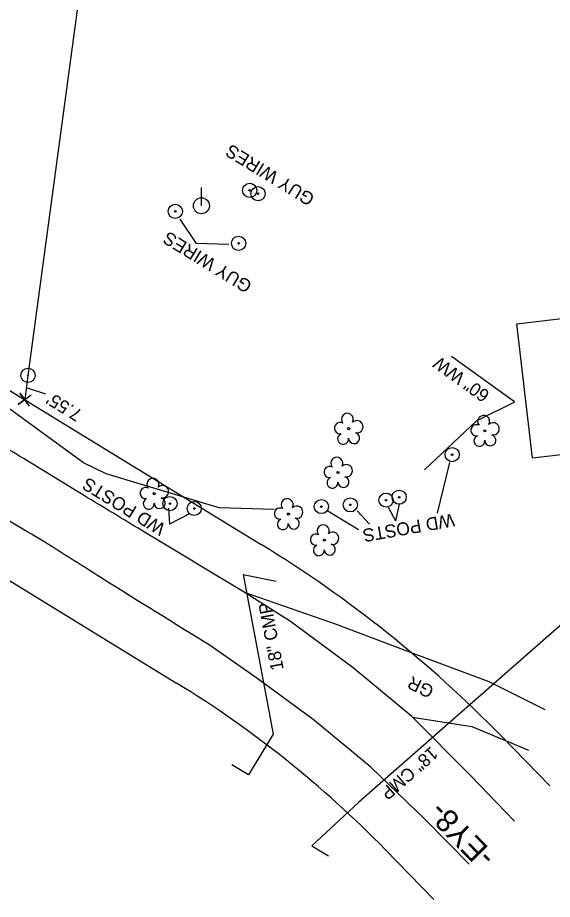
# Model space of a CAD drawing. Extents: x 472260 to 482161, y 489063 to 507124.
# Drawn here: x 476106.5 to 476271.2, y 502285.6 to 502557.2 of the extents above; entities that cross this region are included whole.
import ezdxf

# ---------------------------------------------------------------- set-up
doc = ezdxf.new("R2010")
doc.units = 0
for name, color, linetype in [('Exist Roads EOP Other Cogo Comment', 7, 'Continuous'), ('Exist Roads EOP Other Cogo Point CELL', 7, 'Continuous'), ('Exist Structure Minor Drop Inlet Cogo Comment', 7, 'Continuous'), ('Exist Structure Minor Drop Inlet Cogo Elevation', 7, 'Continuous'), ('Exist Structure Minor Drop Inlet Cogo Number', 7, 'Continuous'), ('Exist Structure Minor Pipes CMP 15 Inch Cogo Number', 7, 'Continuous'), ('Prop Drainage Structure Drop Inlet Grate 2 Wide Slots and Flat Grates 840 20 Label', 7, 'Continuous'), ('Prop Drainage Structure Junction Box with Manhole CELL', 7, 'Continuous'), ('Prop Drainage Structure Outlet Berm Ditch 850 10 Label', 7, 'Continuous'), ('Prop Drainage Structure Pipe Collar CELL', 7, 'Continuous'), ('Prop Drainage Structure Pipe RCP 15in Class III', 7, 'Continuous'), ('Prop Drainage Structure Pipe RCP 15in Class IV', 7, 'Continuous'), ('Prop Drainage Structure Pipe RCP 18in Class III', 7, 'Continuous'), ('Prop Drainage Structure Pipe RCP 24in Class III Label', 7, 'Continuous'), ('Prop Drainage Structure Pipe RCP 30in Class III Label', 7, 'Continuous'), ('Prop Drainage Structure Pipe RCP 48in Class IV', 7, 'Continuous'), ('Prop Drainage Structure Pipe RCP 66in Class IV', 7, 'Continuous'), ('Prop Drainage Structure Pipe RCP 66in Class IV Label', 7, 'Continuous'), ('Prop Drainage Structure Pipe RCP 72in Class III', 7, 'Continuous'), ('Prop Drainage Structure Pipe Stub Out CELL', 7, 'Continuous'), ('Prop Earthen Structure False Sump Label', 7, 'Continuous'), ('Prop NEU Channel Block Detail Label', 7, 'Continuous'), ('Prop Plan Preparation Grade to Drain Arrows Label', 7, 'Continuous'), ('Prop SS Fill Line', 7, 'Continuous')]:
    doc.layers.add(name, color=color, linetype=linetype)

# ---------------------------------------------------------------- blocks, each defined once
blk = doc.blocks.new('EXIST UTILITIES POWER POLE')
at = {"layer": 'Prop NEU Channel Block Detail Label'}
for q in [(0, 0.1125), (0, 0)]:
    blk.add_line((0, 0), q, dxfattribs=at)
blk.add_circle((0, 0), 0.049, dxfattribs=at)
blk = doc.blocks.new('EXIST VEGETATION TREE')
at = {"layer": 'Prop Drainage Structure Drop Inlet Grate 2 Wide Slots and Flat Grates 840 20 Label'}
blk.add_line((0, 0), (0, 0), dxfattribs=at)
blk.add_circle((0, 0), 0.00652, dxfattribs=at)
for centre, radius, start, end in [((-0.0077, 0.0575), 0.0371, 330.1651, 219.7134), ((-0.0521, 0.0031), 0.0345, 62.6636, 279.3457), ((0.051, 0.0118), 0.038, 257.1011, 134.1999), ((-0.0341, -0.0624), 0.0338, 111.5671, 6.231), ((0.0335, -0.058), 0.034, 181.2822, 74.56)]:
    blk.add_arc(centre, radius, start, end, dxfattribs=at)
blk = doc.blocks.new('EXIST OTHER CULTURE SIGN POST')
at = {"layer": 'Prop Drainage Structure Pipe RCP 15in Class III'}
for radius in [0.0436, 0.0048]:
    blk.add_circle((0, 0), radius, dxfattribs=at)

msp = doc.modelspace()

# ---------------------------------------------------------------- linework, layer by layer
at = {"layer": 'Exist Roads EOP Other Cogo Point CELL'}
msp.add_line((476108.69, 502439.51), (476108.69, 502439.51), dxfattribs=at)
msp.add_lwpolyline([(476110.2, 502437.52), (476107.17, 502441.49), (476108.69, 502439.51), (476106.7, 502437.99), (476110.67, 502441.02)], dxfattribs=at)
at = {"layer": 'Exist Structure Minor Drop Inlet Cogo Comment'}
for radius in [2.2, 0.0707]:
    msp.add_circle((476109.69, 502446.99), radius, dxfattribs=at)
at = {"layer": 'Exist Structure Minor Drop Inlet Cogo Elevation'}
for p, q in [((476103.91, 502442.43), (476181.55, 502394.87)), ((476077.8, 502399.8), (476155.43, 502352.24)), ((476255.49, 502335.88), (476270.46, 502320.55)), ((476219.72, 502300.94), (476234.69, 502285.62))]:
    msp.add_line(p, q, dxfattribs=at)
for radius in [383.1, 333.1]:
    msp.add_arc((475981.43, 502068.2), radius, 44.325, 58.5083, dxfattribs=at)
at = {"layer": 'Exist Structure Minor Drop Inlet Cogo Number'}
for p, q in [((476161.44, 502832.23), (476109.69, 502446.99)), ((476109.69, 502446.99), (476108.69, 502439.51))]:
    msp.add_line(p, q, dxfattribs=at)
at = {"layer": 'Exist Structure Minor Pipes CMP 15 Inch Cogo Number'}
msp.add_line((476109.43, 502443.15), (476115.12, 502441.29), dxfattribs=at)
at = {"layer": 'Prop Drainage Structure Junction Box with Manhole CELL'}
msp.add_line((476176, 502385.67), (476186.16, 502383.66), dxfattribs=at)
for points in [[(476185.25, 502336.46), (476177.61, 502323.93), (476172.49, 502327.07)], [(476211.54, 502315.4), (476197.13, 502302.12), (476202.25, 502298.99)]]:
    msp.add_lwpolyline(points, dxfattribs=at)
at = {"layer": 'Prop Drainage Structure Pipe RCP 15in Class IV'}
for p in [(476156.49, 502495.13), (476171.56, 502487.32)]:
    msp.add_line(p, (476161.45, 502487.6), dxfattribs=at)
at = {"layer": 'Prop Drainage Structure Pipe RCP 18in Class III'}
for points in [[(476269.02, 502343.94), (476251.75, 502352.63), (476226.67, 502361.94), (476204.74, 502370.3), (476176.35, 502380.13)], [(476228.15, 502341.75), (476246.37, 502338.85), (476263.88, 502331.54)]]:
    msp.add_lwpolyline(points, dxfattribs=at)
at = {"layer": 'Prop Drainage Structure Pipe RCP 24in Class III Label'}
for centre, radius in [((476177.99, 502503.96), 2.18), ((476177.99, 502503.96), 0.24), ((476180.54, 502502.94), 2.18), ((476180.54, 502502.94), 0.24), ((476155.07, 502497.5), 2.18), ((476155.07, 502497.5), 0.24), ((476174.58, 502487.65), 2.18), ((476174.58, 502487.65), 0.24)]:
    msp.add_circle(centre, radius, dxfattribs=at)
at = {"layer": 'Prop Drainage Structure Pipe RCP 66in Class IV'}
for p, q in [((476176, 502385.67), (476185.25, 502336.46)), ((476278.69, 502374.38), (476211.54, 502315.4))]:
    msp.add_line(p, q, dxfattribs=at)
at = {"layer": 'Prop Drainage Structure Pipe RCP 72in Class III'}
msp.add_line((476259.59, 502438.8), (476240.15, 502452.79), dxfattribs=at)
for points in [[(476185.51, 502405.63), (476168.54, 502406.19), (476133.78, 502416.65), (476126.77, 502420.08), (476103.32, 502437.17), (476084.15, 502452.68), (476063.67, 502467.86), (476041.36, 502479.77), (475991.16, 502501.4), (475973.98, 502509.35), (475982.21, 502525.59), (475993.41, 502546.8), (476008.06, 502573.54), (476014.58, 502590.28), (476004.06, 502614.04), (475992.85, 502628.69), (475984.97, 502636.21), (475965.64, 502650.83), (475933.83, 502667.2), (475915.86, 502672.9), (475924.18, 502689.81), (475925.82, 502689.59), (475945.73, 502695.3), (475971.24, 502702.38)], [(476259.58, 502438.78), (476247.69, 502432.85), (476231.86, 502417.92)]]:
    msp.add_lwpolyline(points, dxfattribs=at)
at = {"layer": 'Prop Drainage Structure Pipe Stub Out CELL'}
for p, q in [((476190.59, 502371.21), (476176.24, 502380.2)), ((476209.8, 502356.95), (476190.59, 502371.21)), ((476180.19, 502353.78), (476165.47, 502364.01)), ((476227.92, 502341.98), (476209.8, 502356.95)), ((476197.54, 502341.05), (476180.19, 502353.78)), ((476245.98, 502323.79), (476227.92, 502341.98)), ((476215.31, 502326.28), (476197.54, 502341.05)), ((476231.78, 502310.43), (476215.31, 502326.28)), ((476259.56, 502309.74), (476245.98, 502323.79)), ((476245.6, 502296.42), (476231.78, 502310.43))]:
    msp.add_line(p, q, dxfattribs=at)
for points in [[(476176.24, 502380.2), (476143.58, 502399.9), (476122.88, 502412.47), (476097.39, 502428.13), (476078.9, 502439.64), (476055.89, 502453.09), (476033.98, 502466.23), (476008.78, 502480.45), (475985.65, 502493.84), (475948.18, 502515.33), (475923.68, 502529.5), (475895.74, 502545.63), (475874.64, 502557.84), (475845.92, 502576.15), (475818.29, 502590.07), (475787.08, 502603.4), (475769.61, 502613), (475749.48, 502620.57), (475730.22, 502628.95)], [(476165.47, 502364.01), (476133.36, 502383.96), (476113.83, 502396.22), (476088.9, 502411.1), (476069.48, 502423), (476047.17, 502436.3), (476024.69, 502449.57), (476000.24, 502463.68), (475976.13, 502477.34), (475940.23, 502498.39), (475914.46, 502513.32), (475887.6, 502528.57), (475864.92, 502541.16), (475834.72, 502557.15), (475808.73, 502571.08), (475777.29, 502585.87), (475760.57, 502593.8), (475742.47, 502602.61), (475731.83, 502606.25), (475720.38, 502611.07)]]:
    msp.add_spline(points, degree=3, dxfattribs=at)
at = {"layer": 'Prop Plan Preparation Grade to Drain Arrows Label'}
for p, q in [((476239.56, 502420.14), (476235.68, 502404.55)), ((476220.64, 502406.43), (476222.9, 502402.2)), ((476224.02, 502407.31), (476222.9, 502402.2)), ((476153.02, 502406.12), (476153.27, 502401.12)), ((476159.47, 502404.3), (476153.27, 502401.12)), ((476202.08, 502405.26), (476211.44, 502399.52)), ((476211.03, 502405.22), (476214.93, 502401.17))]:
    msp.add_line(p, q, dxfattribs=at)
at = {"layer": 'Prop SS Fill Line'}
for p, q in [((476260.22, 502462.83), (476291.36, 502466.51)), ((476265.12, 502421.44), (476260.22, 502462.83)), ((476296.26, 502425.12), (476265.12, 502421.44))]:
    msp.add_line(p, q, dxfattribs=at)

# ---------------------------------------------------------------- block references
at = {"layer": 'Prop Drainage Structure Drop Inlet Grate 2 Wide Slots and Flat Grates 840 20 Label', "xscale": 50, "yscale": 50}
for p in [(476208.45, 502430.58), (476250.42, 502429.92), (476205.2, 502417.05), (476205.2, 502417.05), (476148.57, 502410.57), (476189.9, 502404.27), (476200.98, 502396.24)]:
    msp.add_blockref('EXIST VEGETATION TREE', p, dxfattribs=at)
at = {"layer": 'Prop Drainage Structure Pipe RCP 15in Class III', "xscale": 50, "yscale": 50}
for p in [(476240.34, 502422.58), (476153.42, 502407.49), (476208.97, 502407.11), (476219.97, 502408.57), (476224.01, 502409.46), (476160.9, 502406), (476200.06, 502406.58)]:
    msp.add_blockref('EXIST OTHER CULTURE SIGN POST', p, dxfattribs=at)
at = {"layer": 'Prop NEU Channel Block Detail Label', "xscale": 50, "yscale": 50}
msp.add_blockref('EXIST UTILITIES POWER POLE', (476163.1, 502499.22), dxfattribs=at)

# ---------------------------------------------------------------- texts
at = {"layer": 'Exist Roads EOP Other Cogo Comment'}
msp.add_text("7.55'", height=4, rotation=148.5083, dxfattribs=at).set_placement((476126.72, 502435.97))
at = {"layer": 'Prop Drainage Structure Outlet Berm Ditch 850 10 Label'}
msp.add_text('60" WW', height=4, rotation=144.2577, dxfattribs=at).set_placement((476252.19, 502441.66))
at = {"layer": 'Prop Drainage Structure Pipe Collar CELL'}
msp.add_text('-EY8-', height=7, rotation=134.325, dxfattribs=at).set_placement((476254.01, 502299.19))
at = {"layer": 'Prop Drainage Structure Pipe RCP 30in Class III Label'}
for p in [(476198.32, 502502.35), (476179.04, 502475.5)]:
    msp.add_text('GUY WIRES', height=4, rotation=148.5083, dxfattribs=at).set_placement(p)
at = {"layer": 'Prop Drainage Structure Pipe RCP 48in Class IV'}
for rotation, p in [(148.5083, (476152.4, 502400.84)), (189.9498, (476240.68, 502404.48))]:
    msp.add_text('WD POSTS', height=4, rotation=rotation, dxfattribs=at).set_placement(p)
at = {"layer": 'Prop Drainage Structure Pipe RCP 66in Class IV Label'}
for rotation, p in [(100.6445, (476188.48, 502356.52)), (221.2962, (476233.81, 502332.93))]:
    msp.add_text('18" CMP', height=4, rotation=rotation, dxfattribs=at).set_placement(p)
at = {"layer": 'Prop Earthen Structure False Sump Label'}
msp.add_text('GR', height=4, rotation=153.815, dxfattribs=at).set_placement((476235.08, 502350.94))

doc.saveas('drawing.dxf')
